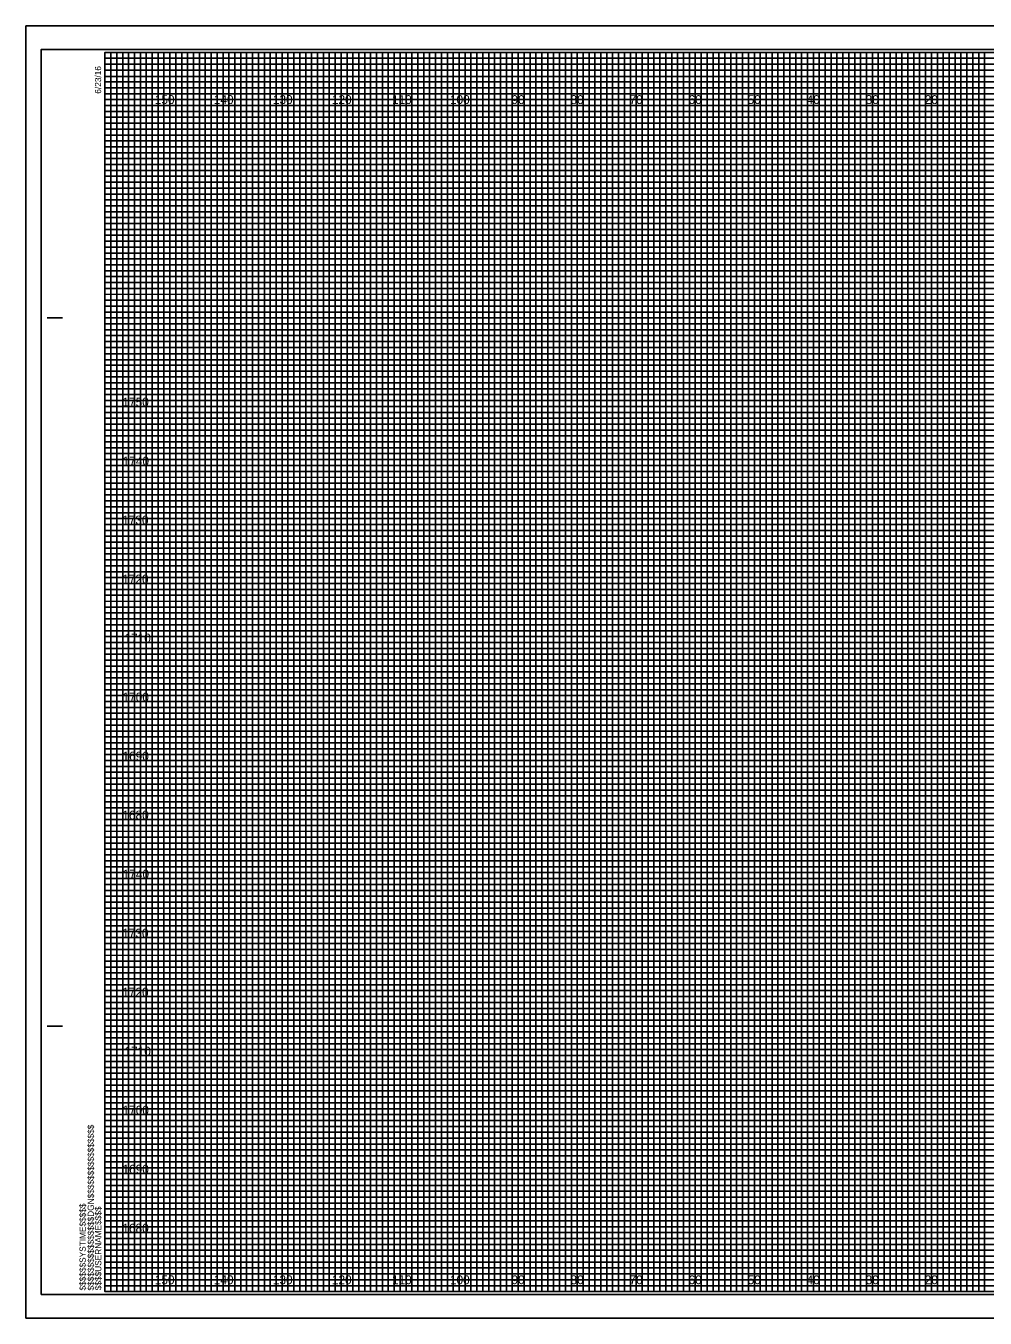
# Model space of a CAD drawing. Extents: x -15 to 323, y -5 to 6170.
# Drawn here: x -13.4 to 149.1, y -4.5 to 214.5 of the extents above; entities that cross this region are included whole.
import ezdxf

# ---------------------------------------------------------------- set-up
doc = ezdxf.new("R2010")
doc.units = 0
for name, color, linetype in [('Prop XS DDE', 7, 'Continuous'), ('Prop XS DDE Slope Text', 7, 'Continuous'), ('Prop XS DDE Text', 7, 'Continuous'), ('Prop XS Earthwork Shape', 7, 'Continuous'), ('Prop XS Noise Wall', 7, 'Continuous'), ('Prop XS Retaining Wall', 7, 'Continuous'), ('Prop XS Station Labels', 7, 'Continuous'), ('Scratch_Level_3', 7, 'Continuous'), ('Scratch_Level_7', 7, 'Continuous'), ('Scratch_Level_8', 7, 'Continuous'), ('Sheet Cross Section Grid Minor 1 CELL', 7, 'Continuous')]:
    doc.layers.add(name, color=color, linetype=linetype)

msp = doc.modelspace()

# ---------------------------------------------------------------- linework, layer by layer
at = {"layer": 'Prop XS DDE'}
msp.add_lwpolyline([(-13.4, -4.5), (323.3, -4.5), (323.3, 214.5), (-13.4, 214.5)], close=True, dxfattribs=at)
at = {"layer": 'Prop XS DDE Slope Text'}
msp.add_lwpolyline([(-10.8, -0.5), (322.4, -0.5), (322.4, 210.5), (-10.8, 210.5)], close=True, dxfattribs=at)
at = {"layer": 'Prop XS DDE Text'}
for p, q in [((10, 0), (10, 210)), ((20, 0), (20, 210)), ((30, 0), (30, 210)), ((40, 0), (40, 210)), ((50, 0), (50, 210)), ((60, 0), (60, 210)), ((70, 0), (70, 210)), ((80, 0), (80, 210)), ((90, 0), (90, 210)), ((100, 0), (100, 210)), ((110, 0), (110, 210)), ((120, 0), (120, 210)), ((130, 0), (130, 210)), ((140, 0), (140, 210)), ((0, 200), (320, 200)), ((0, 190), (320, 190)), ((0, 180), (320, 180)), ((0, 170), (320, 170)), ((0, 160), (320, 160)), ((0, 150), (320, 150)), ((0, 140), (320, 140)), ((0, 130), (320, 130)), ((0, 120), (320, 120)), ((0, 110), (320, 110)), ((0, 100), (320, 100)), ((0, 90), (320, 90)), ((0, 80), (320, 80)), ((0, 70), (320, 70)), ((0, 60), (320, 60)), ((0, 50), (320, 50)), ((0, 40), (320, 40)), ((0, 30), (320, 30)), ((0, 20), (320, 20)), ((0, 10), (320, 10))]:
    msp.add_line(p, q, dxfattribs=at)
at = {"layer": 'Prop XS Earthwork Shape'}
for p, q in [((10, 210), (0, 210)), ((10, 0), (10, 210)), ((30, 210), (20, 210)), ((20, 210), (20, 0)), ((30, 0), (30, 210)), ((50, 210), (40, 210)), ((40, 210), (40, 0)), ((50, 0), (50, 210)), ((70, 210), (60, 210)), ((60, 210), (60, 0)), ((70, 0), (70, 210)), ((90, 210), (80, 210)), ((80, 210), (80, 0)), ((90, 0), (90, 210)), ((110, 210), (100, 210)), ((100, 210), (100, 0)), ((110, 0), (110, 210)), ((130, 210), (120, 210)), ((120, 210), (120, 0)), ((130, 0), (130, 210)), ((150, 210), (140, 210)), ((140, 210), (140, 0)), ((20, 0), (10, 0)), ((40, 0), (30, 0)), ((60, 0), (50, 0)), ((80, 0), (70, 0)), ((100, 0), (90, 0)), ((120, 0), (110, 0)), ((140, 0), (130, 0))]:
    msp.add_line(p, q, dxfattribs=at)
for points in [[(0, 200), (320, 200), (320, 190), (0, 190)], [(0, 180), (320, 180), (320, 170), (0, 170)], [(0, 160), (320, 160), (320, 150), (0, 150)], [(0, 140), (320, 140), (320, 130), (0, 130)], [(0, 120), (320, 120), (320, 110), (0, 110)], [(0, 100), (320, 100), (320, 90), (0, 90)], [(0, 80), (320, 80), (320, 70), (0, 70)], [(0, 60), (320, 60), (320, 50), (0, 50)], [(0, 40), (320, 40), (320, 30), (0, 30)], [(0, 20), (320, 20), (320, 10), (0, 10)]]:
    msp.add_lwpolyline(points, dxfattribs=at)
at = {"layer": 'Prop XS Noise Wall'}
for p, q in [((-9.8, 165), (-7.3, 165)), ((-9.7, 165), (-7.2, 165)), ((-9.8, 45), (-7.3, 45)), ((-9.7, 45), (-7.2, 45)), ((0, 0), (0, 0)), ((0, 0), (0, 0)), ((0, 0), (0, 0)), ((0, 0), (0, 0)), ((0, 0), (0, 0)), ((0, 0), (0, 0)), ((0, 0), (0, 0))]:
    msp.add_line(p, q, dxfattribs=at)
msp.add_lwpolyline([(320, 210), (0, 210), (0, 0), (320, 0)], close=True, dxfattribs=at)
at = {"layer": 'Prop XS Retaining Wall'}
for points in [[(0, 0), (1, 0), (1, 210), (2, 210), (2, 0)], [(2, 0), (3, 0), (3, 210), (4, 210), (4, 0)], [(5, 0), (6, 0), (6, 210), (7, 210), (7, 0)], [(7, 0), (8, 0), (8, 210), (9, 210), (9, 0)], [(10, 0), (11, 0), (11, 210), (12, 210), (12, 0)], [(12, 0), (13, 0), (13, 210), (14, 210), (14, 0)], [(15, 0), (16, 0), (16, 210), (17, 210), (17, 0)], [(17, 0), (18, 0), (18, 210), (19, 210), (19, 0)], [(20, 0), (21, 0), (21, 210), (22, 210), (22, 0)], [(22, 0), (23, 0), (23, 210), (24, 210), (24, 0)], [(25, 0), (26, 0), (26, 210), (27, 210), (27, 0)], [(27, 0), (28, 0), (28, 210), (29, 210), (29, 0)], [(30, 0), (31, 0), (31, 210), (32, 210), (32, 0)], [(32, 0), (33, 0), (33, 210), (34, 210), (34, 0)], [(35, 0), (36, 0), (36, 210), (37, 210), (37, 0)], [(37, 0), (38, 0), (38, 210), (39, 210), (39, 0)], [(40, 0), (41, 0), (41, 210), (42, 210), (42, 0)], [(42, 0), (43, 0), (43, 210), (44, 210), (44, 0)], [(45, 0), (46, 0), (46, 210), (47, 210), (47, 0)], [(47, 0), (48, 0), (48, 210), (49, 210), (49, 0)], [(50, 0), (51, 0), (51, 210), (52, 210), (52, 0)], [(52, 0), (53, 0), (53, 210), (54, 210), (54, 0)], [(55, 0), (56, 0), (56, 210), (57, 210), (57, 0)], [(57, 0), (58, 0), (58, 210), (59, 210), (59, 0)], [(60, 0), (61, 0), (61, 210), (62, 210), (62, 0)], [(62, 0), (63, 0), (63, 210), (64, 210), (64, 0)], [(65, 0), (66, 0), (66, 210), (67, 210), (67, 0)], [(67, 0), (68, 0), (68, 210), (69, 210), (69, 0)], [(70, 0), (71, 0), (71, 210), (72, 210), (72, 0)], [(72, 0), (73, 0), (73, 210), (74, 210), (74, 0)], [(75, 0), (76, 0), (76, 210), (77, 210), (77, 0)], [(77, 0), (78, 0), (78, 210), (79, 210), (79, 0)], [(80, 0), (81, 0), (81, 210), (82, 210), (82, 0)], [(82, 0), (83, 0), (83, 210), (84, 210), (84, 0)], [(85, 0), (86, 0), (86, 210), (87, 210), (87, 0)], [(87, 0), (88, 0), (88, 210), (89, 210), (89, 0)], [(90, 0), (91, 0), (91, 210), (92, 210), (92, 0)], [(92, 0), (93, 0), (93, 210), (94, 210), (94, 0)], [(95, 0), (96, 0), (96, 210), (97, 210), (97, 0)], [(97, 0), (98, 0), (98, 210), (99, 210), (99, 0)], [(100, 0), (101, 0), (101, 210), (102, 210), (102, 0)], [(102, 0), (103, 0), (103, 210), (104, 210), (104, 0)], [(105, 0), (106, 0), (106, 210), (107, 210), (107, 0)], [(107, 0), (108, 0), (108, 210), (109, 210), (109, 0)], [(110, 0), (111, 0), (111, 210), (112, 210), (112, 0)], [(112, 0), (113, 0), (113, 210), (114, 210), (114, 0)], [(115, 0), (116, 0), (116, 210), (117, 210), (117, 0)], [(117, 0), (118, 0), (118, 210), (119, 210), (119, 0)], [(120, 0), (121, 0), (121, 210), (122, 210), (122, 0)], [(122, 0), (123, 0), (123, 210), (124, 210), (124, 0)], [(125, 0), (126, 0), (126, 210), (127, 210), (127, 0)], [(127, 0), (128, 0), (128, 210), (129, 210), (129, 0)], [(130, 0), (131, 0), (131, 210), (132, 210), (132, 0)], [(132, 0), (133, 0), (133, 210), (134, 210), (134, 0)], [(135, 0), (136, 0), (136, 210), (137, 210), (137, 0)], [(137, 0), (138, 0), (138, 210), (139, 210), (139, 0)], [(140, 0), (141, 0), (141, 210), (142, 210), (142, 0)], [(142, 0), (143, 0), (143, 210), (144, 210), (144, 0)], [(145, 0), (146, 0), (146, 210), (147, 210), (147, 0)], [(147, 0), (148, 0), (148, 210), (149, 210), (149, 0)]]:
    msp.add_lwpolyline(points, dxfattribs=at)
at = {"layer": 'Prop XS Station Labels'}
for points in [[(0, 210), (5, 210), (5, 0), (15, 0), (15, 210), (25, 210), (25, 0), (35, 0), (35, 210), (45, 210), (45, 0), (55, 0), (55, 210), (65, 210), (65, 0), (75, 0), (75, 210), (85, 210), (85, 0), (95, 0), (95, 210), (105, 210), (105, 0), (115, 0), (115, 210), (125, 210), (125, 0), (135, 0), (135, 210), (145, 210), (145, 0), (155, 0)], [(0, 205), (275, 205)], [(0, 185), (320, 185), (320, 195), (0, 195)], [(0, 165), (320, 165), (320, 175), (0, 175)], [(0, 145), (320, 145), (320, 155), (0, 155)], [(0, 125), (320, 125), (320, 135), (0, 135)], [(0, 105), (320, 105), (320, 115), (0, 115)], [(0, 85), (320, 85), (320, 95), (0, 95)], [(0, 65), (320, 65), (320, 75), (0, 75)], [(0, 45), (320, 45), (320, 55), (0, 55)], [(0, 25), (320, 25), (320, 35), (0, 35)], [(0, 5), (320, 5), (320, 15), (0, 15)]]:
    msp.add_lwpolyline(points, dxfattribs=at)
at = {"layer": 'Scratch_Level_7'}
for p, q in [((323.3, 214.5), (-13.4, 214.5)), ((-13.4, 214.5), (-13.4, -4.5)), ((-13.4, -4.5), (323.3, -4.5))]:
    msp.add_line(p, q, dxfattribs=at)
at = {"layer": 'Sheet Cross Section Grid Minor 1 CELL'}
for p, q in [((0, 209), (260, 209)), ((260, 207.98), (0, 207.98)), ((0, 207.98), (0, 207)), ((0, 207), (260, 207)), ((260, 205.89), (0, 205.89)), ((0, 205.89), (0, 204)), ((0, 204), (320, 204))]:
    msp.add_line(p, q, dxfattribs=at)
for points in [[(0, 203), (270, 203), (320, 203), (320, 202), (0, 202)], [(0, 201), (320, 201), (320, 199), (0, 199)], [(0, 198), (320, 198), (320, 197), (0, 196.98)], [(0, 196), (320, 196), (320, 194), (0, 194)], [(0, 193), (320, 193), (320, 192), (0, 192)], [(0, 191), (320, 191), (320, 189), (0, 189)], [(0, 188), (320, 188), (320, 187), (0, 187)], [(0, 186), (320, 186), (320, 184), (0, 184)], [(0, 183), (320, 183), (320, 182), (0, 182)], [(0, 181), (320, 181), (320, 179), (0, 179)], [(0, 178), (320, 178), (320, 177), (0, 177)], [(0, 176), (320, 176), (320, 173.95), (320, 173), (320, 172), (0, 172)], [(0, 174), (320, 174), (320, 173), (0, 173)], [(0, 171), (320, 171), (320, 169), (0, 169.03)], [(0, 169.03), (320, 169), (320, 168), (0, 168)], [(0, 167), (320, 167), (320, 166), (0, 166)], [(0, 164), (320, 164), (320, 163), (0, 163)], [(0, 162), (320, 162), (320, 161), (0, 161)], [(-0.07, 158.89), (320, 158.89), (320, 157.88), (-0.07, 157.88)], [(0, 157), (320, 157), (320, 156), (0, 156)], [(0, 154), (320, 154), (320, 153), (0, 153)], [(0, 152), (320, 152), (320, 151), (0, 151)], [(0, 149), (320, 149), (320, 148), (0, 148)], [(0, 147), (320, 147), (320, 146), (0, 146)], [(0, 144), (320, 144), (320, 143), (0, 143)], [(0, 142), (320, 142), (320, 141), (0, 141)], [(0, 139), (320, 139), (319.99, 137.98), (0, 138)], [(0, 137), (320, 137), (320, 136), (0, 136)], [(0, 134), (320, 134), (320, 133), (0, 133)], [(0, 132), (320, 132), (320, 131), (0, 131)], [(0, 129), (320, 129), (320, 128), (0, 128)], [(0, 127), (320, 127), (320, 126), (0, 126)], [(0, 124), (320, 124), (320, 123), (0, 123)], [(0, 122), (320, 122), (320, 121), (0, 121)], [(0, 119), (320, 119), (320, 118), (0, 118)], [(0, 116.99), (320.07, 116.91), (320, 116), (0, 116)], [(0, 114), (320, 114), (320, 113), (0, 113)], [(0, 112), (320, 112), (320, 111), (0, 111)], [(0, 109), (320, 109), (320, 108), (0, 108)], [(0, 107), (320, 107), (320, 106), (0, 106)], [(0, 104), (320, 104), (320, 103), (0, 103)], [(0, 102), (320, 102), (320, 101), (0, 101)], [(0, 99), (320, 99), (320, 98), (0, 98)], [(0, 97), (320, 97), (320, 96), (0, 96)], [(0, 94), (320, 94), (320, 93), (0, 93)], [(0, 92), (320, 92), (320, 91), (0, 91)], [(0, 89), (320, 89), (320, 88), (0, 88)], [(0, 87), (320, 87), (320, 86), (0, 86)], [(0, 84), (320, 84), (320, 83), (0, 83)], [(0, 82), (320, 82), (320, 81), (0, 81)], [(0, 79), (320, 79), (319.99, 77.98), (0, 78)], [(0, 77), (320, 77), (320, 76), (0, 76)], [(0, 74), (320, 74), (320, 73), (0, 73)], [(0, 72), (320, 72), (320, 71), (0, 71)], [(0, 69), (320, 69), (320, 68), (0, 68)], [(0, 67), (320, 67), (320, 66), (0, 66)], [(0, 64), (320, 64), (320, 63), (0, 63)], [(0, 62), (320, 62), (320, 61), (0, 61)], [(0, 59), (320, 59), (320, 58), (0, 58)], [(0, 56.99), (320.07, 56.91), (320, 56), (0, 56)], [(0, 54), (320, 54), (320, 53), (0, 53)], [(0, 52), (320, 52), (320, 51), (0, 51)], [(0, 49), (320, 49), (320, 48), (0, 48)], [(0, 47), (320, 47), (320, 46), (0, 46)], [(0, 44), (320, 44), (320, 43), (0, 43)], [(0, 42), (320, 42), (320, 41), (0, 41)], [(0, 39), (320, 39), (320, 38), (0, 38)], [(0, 37), (320, 37), (320, 36), (0, 36)], [(0, 34), (320, 34), (320, 33), (0, 33)], [(0, 32), (320, 32), (320, 31), (0, 31)], [(0, 29), (320, 29), (320, 28), (0, 28)], [(0, 27), (320, 27), (320, 26), (0, 26)], [(0, 24), (320, 24), (320, 23), (0, 23)], [(0, 22), (320, 22), (320, 21), (0, 21)], [(0, 19), (320, 19), (320, 18), (0, 18)], [(0, 17), (320, 17), (320, 16), (0, 16)], [(0, 14), (320, 14), (320, 13), (0, 13)], [(0, 12), (320, 12), (320, 11), (0, 11)], [(0, 9), (320, 9), (320, 8), (0, 8)], [(0, 7), (320, 7), (320, 6), (0, 6)], [(0, 4), (320, 4), (320, 3), (0, 3)], [(0, 2), (320, 2), (320, 1), (0, 1)]]:
    msp.add_lwpolyline(points, dxfattribs=at)

# ---------------------------------------------------------------- texts
at = {"layer": 'Prop XS Noise Wall'}
for s, p in [('6/23/16', (-0.65, 203)), ('$$$$$$$$$$$$$$$$DGN$$$$$$$$$$$$$$$$', (-1.88, 0.18)), ('$$$$$$SYSTIME$$$$$', (-3.26, 0.18)), ('$$$$USERNAME$$$$', (-0.62, 0.23))]:
    msp.add_text(s, height=1.05, rotation=90, dxfattribs=at).set_placement(p)
at = {"layer": 'Scratch_Level_3'}
for s, p in [('1750', (2.96, 150)), ('1740', (3, 140)), ('1730', (2.92, 130)), ('1720', (2.93, 120)), ('1710', (3.31, 110)), ('1700', (2.98, 100)), ('1690', (2.97, 90)), ('1680', (2.95, 80)), ('1740', (3, 70)), ('1730', (2.92, 60)), ('1720', (2.93, 50)), ('1710', (3.31, 40)), ('1700', (2.98, 30)), ('1690', (2.97, 20)), ('1680', (2.95, 10))]:
    msp.add_text(s, height=1.5, dxfattribs=at).set_placement(p)
at = {"layer": 'Scratch_Level_8'}
for s, p in [('150', (8.44, 201.25)), ('140', (18.44, 201.25)), ('130', (28.44, 201.25)), ('120', (38.44, 201.25)), ('110', (48.62, 201.25)), ('100', (58.44, 201.25)), ('90', (68.86, 201.25)), ('80', (78.86, 201.25)), ('70', (88.86, 201.25)), ('60', (98.86, 201.25)), ('50', (108.86, 201.25)), ('40', (118.86, 201.25)), ('30', (128.86, 201.25)), ('20', (138.86, 201.25)), ('150', (8.44, 1.25)), ('140', (18.44, 1.25)), ('130', (28.44, 1.25)), ('120', (38.44, 1.25)), ('110', (48.62, 1.25)), ('100', (58.44, 1.25)), ('90', (68.86, 1.25)), ('80', (78.86, 1.25)), ('70', (88.86, 1.25)), ('60', (98.86, 1.25)), ('50', (108.86, 1.25)), ('40', (118.86, 1.25)), ('30', (128.86, 1.25)), ('20', (138.86, 1.25))]:
    msp.add_text(s, height=1.5, dxfattribs=at).set_placement(p)

doc.saveas('drawing.dxf')
